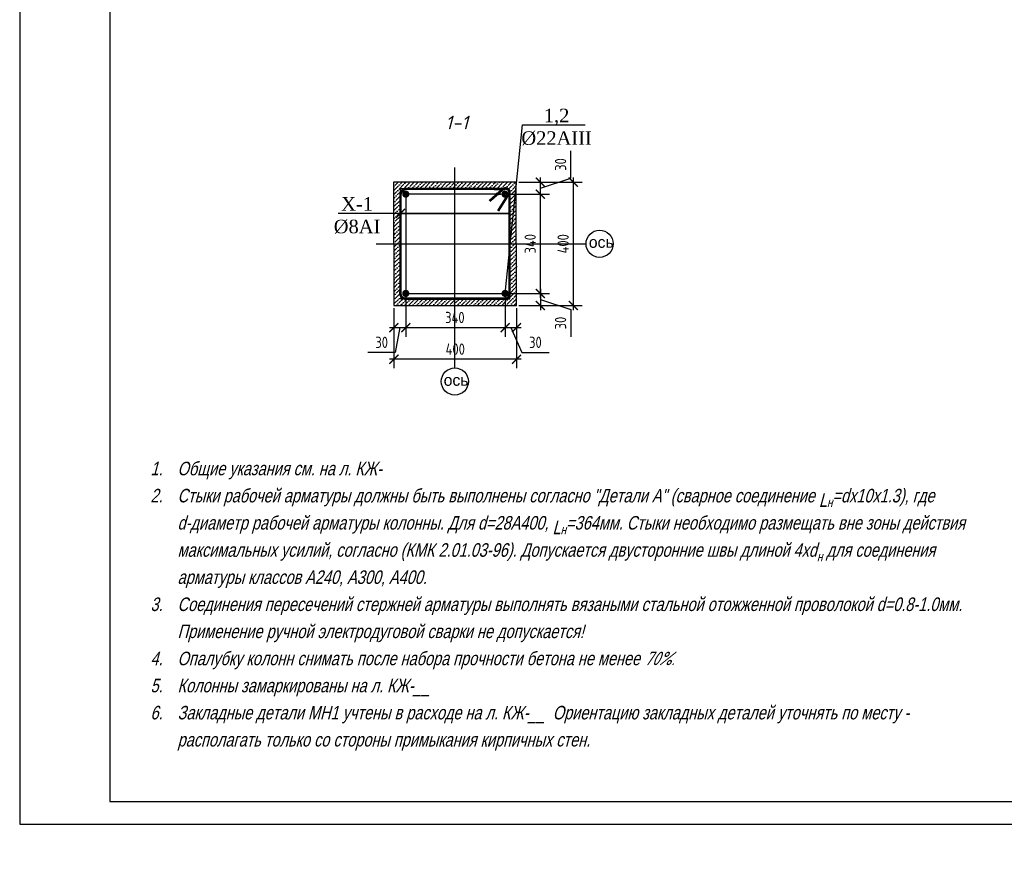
# Model space of a CAD drawing. Header units: millimetres. Extents: x -33345 to 4712671, y -3392 to 121473.
# Tile 496 of 656: x 2377052 to 2398864, y 43634 to 62320. Entities that reach past the tile are written whole.
import ezdxf
from ezdxf import colors
from ezdxf.entities.mleader import LeaderData, LeaderLine
from ezdxf.math import Vec2, Vec3

# ---------------------------------------------------------------- set-up
doc = ezdxf.new("R2010")
doc.units = ezdxf.units.MM
doc.layers.add('0.25', color=7, linetype='Continuous', lineweight=25)
doc.layers.add('ACO-текст', color=7, linetype='Continuous', lineweight=20)
doc.layers.add('_линия', color=7, linetype='Continuous')
doc.layers.add('A _razmer rtt', color=164, linetype='Continuous')
doc.styles.add('#_text', font='CS_Gost2304.shx')
doc.styles.add('ISO', font='isocpeui.ttf')
doc.styles.add('RUSS', font='RUSS.shx', dxfattribs={"width": 0.8, "oblique": 15, "height": 250})
doc.styles.add('simp 0', font='isocpeui.ttf')
doc.styles.add('simplex 300', font='isocpeui.ttf', dxfattribs={"height": 300})
doc.styles.add('SIMPLEX350', font='times.ttf', dxfattribs={"height": 350})
doc.styles.get("Standard").update_dxf_attribs({"font": 'arial.ttf'})
doc.dimstyles.new('#_black', dxfattribs={"dimscale": 100, "dimtxt": 2.5, "dimasz": 2, "dimexe": 2, "dimexo": 0.625, "dimgap": 1, "dimtad": 1, "dimdec": 0, "dimtxsty": '#_text', "dimblk": 'ARCHTICK', "dimblk1": 'ARCHTICK', "dimblk2": 'DOT', "dimcen": 2.5, "dimdle": 1, "dimadec": 0, "dimazin": 2, "dimtfac": 0.75, "dimtdec": 0, "dimtmove": 1, "dimatfit": 3, "dimfxl": 1, "dimtfill": 1, "dimtolj": 1, "dimarcsym": 1})

# ---------------------------------------------------------------- blocks, each defined once
blk = doc.blocks.new('*U655')
at = {"layer": '0.25', "color": 5, "linetype": 'Continuous', "lineweight": 25, "ltscale": 100}
blk.add_lwpolyline([(-42000, 0), (0, 0), (0, 29700), (-42000, 29700), (-42000, 0)], dxfattribs=at)
at = {"layer": '0.25', "color": 7, "linetype": 'Continuous', "lineweight": 30, "ltscale": 100}
blk.add_lwpolyline([(-40000, 500), (-500, 500), (-500, 29200), (-40000, 29200), (-40000, 500)], dxfattribs=at)
blk = doc.blocks.new('_ArchTick')
at = {"color": 0, "linetype": 'ByBlock', "const_width": 0.15}
blk.add_lwpolyline([(-0.5, -0.5), (0.5, 0.5)], dxfattribs=at)
blk = doc.blocks.new('*D3892')
at = {"layer": '_линия', "color": 0, "lineweight": -2, "ltscale": 100, "transparency": 16777216}
for p, q in [((2385343, 55927), (2385343, 54599)), ((2388059, 55928), (2388059, 54599)), ((2388159, 54799), (2385243, 54799))]:
    blk.add_line(p, q, dxfattribs=at)
at = {"layer": 'Defpoints', "color": 0, "lineweight": 30, "ltscale": 100, "transparency": 16777216}
for p in [(2385343, 55990), (2388059, 55990), (2385343, 54799)]:
    blk.add_point(p, dxfattribs=at)
at = {"layer": '_линия', "color": 0, "lineweight": -2, "ltscale": 100, "transparency": 16777216, "xscale": 200, "yscale": 200, "zscale": 200, "rotation": 180}
blk.add_blockref('_ArchTick', (2385343, 54799), dxfattribs=at)
at = {"layer": '_линия', "color": 0, "lineweight": -2, "ltscale": 100, "transparency": 16777216, "xscale": 200, "yscale": 200, "zscale": 200}
blk.add_blockref('_ArchTick', (2388059, 54799), dxfattribs=at)
at = {"layer": '_линия', "color": 0, "ltscale": 100, "transparency": 16777216, "insert": (2386701, 55024), "char_height": 250, "attachment_point": 5, "style": '#_text', "bg_fill": 3, "box_fill_scale": 1.1, "bg_fill_color": 256, "bg_fill_true_color": 13158600, "bg_fill_transparency": 0}
blk.add_mtext('\\A1;400', dxfattribs=at)
blk = doc.blocks.new('_Dot')
at = {"color": 0, "linetype": 'ByBlock', "lineweight": -2}
blk.add_line((-0.5, 0), (-1, 0), dxfattribs=at)
at = {"color": 0, "linetype": 'ByBlock', "const_width": 0.5}
blk.add_lwpolyline([(-0.25, 0, 1), (0.25, 0, 1)], format="xyb", close=True, dxfattribs=at)
blk = doc.blocks.new('*D3893')
at = {"layer": '_линия', "color": 0, "lineweight": -2, "ltscale": 100, "transparency": 16777216}
for p, q in [((2388586, 56157), (2388586, 58557)), ((2387867, 58457), (2388786, 58457)), ((2387867, 56257), (2388786, 56257))]:
    blk.add_line(p, q, dxfattribs=at)
at = {"layer": 'Defpoints', "color": 0, "lineweight": 30, "ltscale": 100, "transparency": 16777216}
for p in [(2387805, 58457), (2388586, 58457), (2387805, 56257)]:
    blk.add_point(p, dxfattribs=at)
at = {"layer": '_линия', "color": 0, "lineweight": -2, "ltscale": 100, "transparency": 16777216, "xscale": 200, "yscale": 200, "zscale": 200}
for p, rotation in [((2388586, 58457), 90), ((2388586, 56257), 270)]:
    blk.add_blockref('_ArchTick', p, dxfattribs=dict(at, rotation=rotation))
at = {"layer": '_линия', "color": 0, "ltscale": 100, "transparency": 16777216, "insert": (2388361, 57357), "char_height": 250, "attachment_point": 5, "rotation": 90, "style": '#_text', "bg_fill": 3, "box_fill_scale": 1.1, "bg_fill_color": 256, "bg_fill_true_color": 13158600, "bg_fill_transparency": 0}
blk.add_mtext('\\A1;340', dxfattribs=at)
blk = doc.blocks.new('*D3894')
at = {"layer": '_линия', "color": 0, "lineweight": -2, "ltscale": 100, "transparency": 16777216}
for p, q in [((2388111, 58724), (2389515, 58724)), ((2389315, 58824), (2389315, 55890)), ((2388121, 55990), (2389515, 55990))]:
    blk.add_line(p, q, dxfattribs=at)
at = {"layer": 'Defpoints', "color": 0, "lineweight": 30, "ltscale": 100, "transparency": 16777216}
for p in [(2388049, 58724), (2388059, 55990), (2389315, 55990)]:
    blk.add_point(p, dxfattribs=at)
at = {"layer": '_линия', "color": 0, "lineweight": -2, "ltscale": 100, "transparency": 16777216, "xscale": 200, "yscale": 200, "zscale": 200}
for p, rotation in [((2389315, 58724), 90), ((2389315, 55990), 270)]:
    blk.add_blockref('_ArchTick', p, dxfattribs=dict(at, rotation=rotation))
at = {"layer": '_линия', "color": 0, "ltscale": 100, "transparency": 16777216, "insert": (2389090, 57357), "char_height": 250, "attachment_point": 5, "rotation": 90, "style": '#_text', "bg_fill": 3, "box_fill_scale": 1.1, "bg_fill_color": 256, "bg_fill_true_color": 13158600, "bg_fill_transparency": 0}
blk.add_mtext('\\A1;400', dxfattribs=at)
blk = doc.blocks.new('*D3895')
at = {"layer": '_линия', "color": 0, "lineweight": -2, "ltscale": 100, "transparency": 16777216}
for p, q in [((2387805, 55928), (2387805, 55299)), ((2388059, 55928), (2388059, 55299)), ((2387705, 55499), (2388159, 55499)), ((2387932, 55499), (2388174, 54949)), ((2388174, 54949), (2388779, 54949))]:
    blk.add_line(p, q, dxfattribs=at)
at = {"layer": 'Defpoints', "color": 0, "lineweight": 30, "ltscale": 100, "transparency": 16777216}
for p in [(2387805, 55990), (2388059, 55990), (2388059, 55499)]:
    blk.add_point(p, dxfattribs=at)
at = {"layer": '_линия', "color": 0, "lineweight": -2, "ltscale": 100, "transparency": 16777216, "xscale": 200, "yscale": 200, "zscale": 200, "rotation": 180}
blk.add_blockref('_ArchTick', (2387805, 55499), dxfattribs=at)
at = {"layer": '_линия', "color": 0, "ltscale": 100, "transparency": 16777216, "insert": (2388477, 55174), "char_height": 250, "attachment_point": 5, "style": '#_text', "bg_fill": 3, "box_fill_scale": 1.1, "bg_fill_color": 256, "bg_fill_true_color": 13158600, "bg_fill_transparency": 0}
blk.add_mtext('\\A1;30', dxfattribs=at)
at = {"layer": '_линия', "color": 0, "lineweight": -2, "ltscale": 100, "transparency": 16777216, "xscale": 200, "yscale": 200, "zscale": 200}
blk.add_blockref('_ArchTick', (2388059, 55499), dxfattribs=at)
blk = doc.blocks.new('*D3896')
at = {"layer": '_линия', "color": 0, "lineweight": -2, "ltscale": 100, "transparency": 16777216}
for p, q in [((2385343, 55928), (2385343, 55299)), ((2385606, 55928), (2385606, 55299)), ((2385243, 55499), (2385706, 55499)), ((2385474, 55499), (2385373, 54949)), ((2385373, 54949), (2384768, 54949))]:
    blk.add_line(p, q, dxfattribs=at)
at = {"layer": 'Defpoints', "color": 0, "lineweight": 30, "ltscale": 100, "transparency": 16777216}
for p in [(2385343, 55990), (2385606, 55990), (2385606, 55499)]:
    blk.add_point(p, dxfattribs=at)
at = {"layer": '_линия', "color": 0, "lineweight": -2, "ltscale": 100, "transparency": 16777216, "xscale": 200, "yscale": 200, "zscale": 200}
blk.add_blockref('_ArchTick', (2385606, 55499), dxfattribs=at)
at = {"layer": '_линия', "color": 0, "ltscale": 100, "transparency": 16777216, "insert": (2385071, 55174), "char_height": 250, "attachment_point": 5, "style": '#_text', "bg_fill": 3, "box_fill_scale": 1.1, "bg_fill_color": 256, "bg_fill_true_color": 13158600, "bg_fill_transparency": 0}
blk.add_mtext('\\A1;30', dxfattribs=at)
at = {"layer": '_линия', "color": 0, "lineweight": -2, "ltscale": 100, "transparency": 16777216, "xscale": 200, "yscale": 200, "zscale": 200, "rotation": 180}
blk.add_blockref('_ArchTick', (2385343, 55499), dxfattribs=at)
blk = doc.blocks.new('*D3897')
at = {"layer": '_линия', "color": 0, "lineweight": -2, "ltscale": 100, "transparency": 16777216}
for p, q in [((2385606, 56194), (2385606, 55299)), ((2387805, 56194), (2387805, 55299)), ((2385506, 55499), (2387905, 55499))]:
    blk.add_line(p, q, dxfattribs=at)
at = {"layer": 'Defpoints', "color": 0, "lineweight": 30, "ltscale": 100, "transparency": 16777216}
for p in [(2385606, 56257), (2387805, 56257), (2387805, 55499)]:
    blk.add_point(p, dxfattribs=at)
at = {"layer": '_линия', "color": 0, "lineweight": -2, "ltscale": 100, "transparency": 16777216, "xscale": 200, "yscale": 200, "zscale": 200, "rotation": 180}
blk.add_blockref('_ArchTick', (2385606, 55499), dxfattribs=at)
at = {"layer": '_линия', "color": 0, "lineweight": -2, "ltscale": 100, "transparency": 16777216, "xscale": 200, "yscale": 200, "zscale": 200}
blk.add_blockref('_ArchTick', (2387805, 55499), dxfattribs=at)
at = {"layer": '_линия', "color": 0, "ltscale": 100, "transparency": 16777216, "insert": (2386692, 55724), "char_height": 250, "attachment_point": 5, "style": '#_text', "bg_fill": 3, "box_fill_scale": 1.1, "bg_fill_color": 256, "bg_fill_true_color": 13158600, "bg_fill_transparency": 0}
blk.add_mtext('\\A1;340', dxfattribs=at)
blk = doc.blocks.new('*D3898')
at = {"layer": '_линия', "color": 0, "lineweight": -2, "ltscale": 100, "transparency": 16777216}
for p, q in [((2388586, 56358), (2388586, 55890)), ((2388111, 56258), (2388786, 56258)), ((2388586, 56124), (2389259, 55903)), ((2388111, 55990), (2388786, 55990)), ((2389259, 55903), (2389259, 55298))]:
    blk.add_line(p, q, dxfattribs=at)
at = {"layer": 'Defpoints', "color": 0, "lineweight": 30, "ltscale": 100, "transparency": 16777216}
for p in [(2388049, 56258), (2388049, 55990), (2388586, 55990)]:
    blk.add_point(p, dxfattribs=at)
at = {"layer": '_линия', "color": 0, "lineweight": -2, "ltscale": 100, "transparency": 16777216, "xscale": 200, "yscale": 200, "zscale": 200}
for p, rotation in [((2388586, 56258), 90), ((2388586, 55990), 270)]:
    blk.add_blockref('_ArchTick', p, dxfattribs=dict(at, rotation=rotation))
at = {"layer": '_линия', "color": 0, "ltscale": 100, "transparency": 16777216, "insert": (2389034, 55601), "char_height": 250, "attachment_point": 5, "rotation": 90, "style": '#_text', "bg_fill": 3, "box_fill_scale": 1.1, "bg_fill_color": 256, "bg_fill_true_color": 13158600, "bg_fill_transparency": 0}
blk.add_mtext('\\A1;30', dxfattribs=at)
blk = doc.blocks.new('*D3899')
at = {"layer": '_линия', "color": 0, "lineweight": -2, "ltscale": 100, "transparency": 16777216}
for p, q in [((2389259, 58811), (2389259, 59416)), ((2388111, 58724), (2388786, 58724)), ((2388586, 58357), (2388586, 58824)), ((2388586, 58590), (2389259, 58811)), ((2388111, 58457), (2388786, 58457))]:
    blk.add_line(p, q, dxfattribs=at)
at = {"layer": 'Defpoints', "color": 0, "lineweight": 30, "ltscale": 100, "transparency": 16777216}
for p in [(2388049, 58724), (2388586, 58724), (2388049, 58457)]:
    blk.add_point(p, dxfattribs=at)
at = {"layer": '_линия', "color": 0, "lineweight": -2, "ltscale": 100, "transparency": 16777216, "xscale": 200, "yscale": 200, "zscale": 200}
for p, rotation in [((2388586, 58724), 90), ((2388586, 58457), 270)]:
    blk.add_blockref('_ArchTick', p, dxfattribs=dict(at, rotation=rotation))
at = {"layer": '_линия', "color": 0, "ltscale": 100, "transparency": 16777216, "insert": (2389034, 59113), "char_height": 250, "attachment_point": 5, "rotation": 90, "style": '#_text', "bg_fill": 3, "box_fill_scale": 1.1, "bg_fill_color": 256, "bg_fill_true_color": 13158600, "bg_fill_transparency": 0}
blk.add_mtext('\\A1;30', dxfattribs=at)

msp = doc.modelspace()

# ---------------------------------------------------------------- linework, layer by layer
at = {"layer": '_линия', "color": 67, "ltscale": 100, "true_color": 0x727430, "const_width": 56.369}
msp.add_lwpolyline([(2387460.343, 58302.571), (2387764.416, 58572.514, -0.514532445), (2387902.222, 58506.478), (2387904.027, 56244.375, -0.387482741), (2387808.43, 56139.281), (2385601.884, 56141.009, -0.390778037), (2385486.668, 56247.548), (2385488.33, 58438.923, -0.373051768), (2385605.854, 58574.183), (2387802.612, 58572.467, -0.539414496), (2387902.242, 58489.563), (2387650.068, 58084.602)], format="xyb", dxfattribs=at)
at = {"layer": '_линия', "color": 5, "ltscale": 100, "const_width": 76.098}
for points in [[(2385570.423, 58478.578, 0.859412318), (2385632.718, 58425.263, 1.163585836), (2385570.423, 58478.578, 0.859412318)], [(2385570.423, 56234.712, -0.859412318), (2385632.718, 56288.027, -1.163585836), (2385570.423, 56234.712, -0.859412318)]]:
    msp.add_lwpolyline(points, format="xyb", dxfattribs=at)

# ---------------------------------------------------------------- block references
at = {"layer": '0.25', "ltscale": 100, "transparency": 33554687}
msp.add_blockref('*U655', (2419051.977, 44501.326, 1359241.5), dxfattribs=at)

# ---------------------------------------------------------------- texts
at = {"insert": (351439.431, 62275.551), "char_height": 500, "width": 9875.6458, "attachment_point": 1, "style": 'ISO'}
msp.add_mtext('\\pi4343.31532;{\\LА-А\\P\\pi0;Армирование приямка. M 1:20}', dxfattribs=at)
at = {"char_height": 250, "width": 174.30606, "attachment_point": 1}
for insert in [(2389659.649, 57517.902), (2386444.478, 54461.771)]:
    msp.add_mtext('ось', dxfattribs=dict(at, insert=insert))
at = {"layer": '_линия', "color": 159, "lineweight": 30, "ltscale": 100, "true_color": 0x22346e, "insert": (2386081.453, 60192.48), "char_height": 300, "width": 1305.46196, "attachment_point": 1, "style": 'simplex 300'}
msp.add_mtext('\\pxqc;1-1', dxfattribs=at)
at = {"layer": 'ACO-текст', "char_height": 300, "width": 18353.93755, "attachment_point": 1, "line_spacing_factor": 1.2, "style": 'RUSS'}
for insert in [(2219467.004, 70189.721, 1359241.5), (2303467.004, 70189.721, 1359241.5), (2345467.004, 70189.721, 1359241.5), (2379948.602, 52528.649)]:
    msp.add_mtext('\\A1;\\pi-600,l600,t600;1.^IОбщие указания см. на л. КЖ-\\P2.^ICтыки рабочей арматуры должны быть выполнены согласно "Детали А" (сварное соединение {\\A0;L\\H0.7x;\\S^ н;}=dх10х1.3), где d-диаметр рабочей арматуры колонны. Для d=28А400, {\\A0;L\\H0.7x;\\S^ н;}=364мм. Стыки необходимо размещать вне зоны действия максимальных усилий, согласно (КМК 2.01.03-96). Допускается двусторонние швы длиной 4хd{\\H0.7x;\\S^ н;} для соединения арматуры классов А240, А300, А400.\\P3.^IСоединения пересечений стержней арматуры выполнять вязаными стальной отожженной проволокой d=0.8-1.0мм. Применение ручной электродуговой сварки не допускается! \\P{\\A0;4.^IОпалубку колонн снимать после набора прочности бетона не менее \\fISOCPEUR|b0|i1|c238|p34;70%\\fISOCPEUR|b0|i1|c204|p34;.\\P}5.^IКолонны замаркированы на л. КЖ-__\\P6.^IЗакладные детали МН1 учтены в расходе на л. КЖ-__  Ориентацию закладных деталей уточнять по месту - располагать только со стороны примыкания кирпичных стен.', dxfattribs=dict(at, insert=insert))
at = {"layer": 'ACO-текст', "insert": (2065139.565, 58582.633), "char_height": 300, "width": 3709.09797, "attachment_point": 1, "style": 'simp 0'}
msp.add_mtext('\\pi-651.92829,l900;Дюбель-шпильки\\P\\pi183.75353;М12х130', dxfattribs=at)

# ---------------------------------------------------------------- next in the draw order: dimensions: what is measured, and where the dimension line sits
at = {"layer": '_линия', "ltscale": 100}
dim = msp.add_linear_dim(base=(2388586.252, 58456.657), p1=(2387804.69, 56256.632), p2=(2387804.69, 58456.657), angle=90, text='340', dimstyle='#_black', override={"dimlfac": 0.2}, dxfattribs=at)
dim.commit()
dim.dimension.update_dxf_attribs({"geometry": '*D3893', "text_midpoint": (2388361.252, 57356.645)})
dim = msp.add_linear_dim(base=(2385342.783, 54799.175), p1=(2388058.621, 55990.438), p2=(2385342.783, 55989.852), text='400', dimstyle='#_black', override={"dimlfac": 0.2}, dxfattribs=at)
dim.commit()
dim.dimension.update_dxf_attribs({"geometry": '*D3892', "text_midpoint": (2386700.702, 55024.175)})

# ---------------------------------------------------------------- next in the draw order: linework, layer by layer
msp.add_lwpolyline([(2387908.421, 56140.411), (2387897.858, 58573.809), (2385482.228, 58573.271), (2385492.791, 56139.872)], close=True, dxfattribs=at)
at = {"layer": '_линия', "color": 5, "ltscale": 100, "const_width": 76.098}
for points in [[(2387839.891, 58478.578, -0.859412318), (2387777.597, 58425.263, -1.163585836), (2387839.891, 58478.578, -0.859412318)], [(2387839.891, 56234.712, 0.859412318), (2387777.597, 56288.027, 1.163585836), (2387839.891, 56234.712, 0.859412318)]]:
    msp.add_lwpolyline(points, format="xyb", dxfattribs=at)
at = {"layer": 'A _razmer rtt', "ltscale": 40}
msp.add_circle((2386691.611, 54306.738), 300, dxfattribs=at)

# ---------------------------------------------------------------- next in the draw order: dimensions: what is measured, and where the dimension line sits
at = {"layer": '_линия', "ltscale": 100}
dim = msp.add_linear_dim(base=(2389314.895, 55990.438), p1=(2388048.877, 58723.83), p2=(2388058.621, 55990.438), angle=90, text='400', dimstyle='#_black', override={"dimlfac": 0.2}, dxfattribs=at)
dim.commit()
dim.dimension.update_dxf_attribs({"geometry": '*D3894', "text_midpoint": (2389089.895, 57357.134)})

# ---------------------------------------------------------------- next in the draw order: leaders
ml = msp.add_multileader_mtext('Standard', dxfattribs=at)
ml.set_content('Х-1\\P%%C8AI', color=256, style='SIMPLEX350')
ml.set_leader_properties()
ml.set_arrow_properties(name='ARCHTICK')
ml.build(insert=Vec2(0, 0))
ml.multileader.update_dxf_attribs({"text_left_attachment_type": 6, "text_right_attachment_type": 6, "dogleg_length": 0.36, "arrow_head_size": 200})
ctx = ml.context
ctx.base_point, ctx.char_height, ctx.arrow_head_size, ctx.plane_origin = Vec3(2384032.345, 58030.232), 300, 200, Vec3(2381325.192, 50886.404)
ctx.left_attachment, ctx.right_attachment, ctx.text_align_type = 6, 6, 1
notes = []
notes.append((ctx, [(0, (1, 1, 0), (2385018.896, 58030.232), (-1, 0), 0.36, [(4, [(2385487.538, 58030.232), (2387902.969, 58030.232)], 0, [])])]))
ctx.mtext.insert, ctx.mtext.alignment, ctx.mtext.flow_direction = Vec3(2384525.441, 58390.232), 2, 5
for ctx, leaders in notes:
    for number, flags, end, landing, length, lines in leaders:
        leader = LeaderData()
        leader.index, (leader.has_last_leader_line, leader.has_dogleg_vector, leader.attachment_direction) = number, flags
        leader.last_leader_point, leader.dogleg_vector, leader.dogleg_length = Vec3(end), Vec3(landing), length
        for number, points, colour, breaks in lines:
            line = LeaderLine()
            line.index, line.vertices, line.color, line.breaks = number, Vec3.list(points), colors.encode_raw_color(colour), breaks
            leader.lines.append(line)
        ctx.leaders.append(leader)

# ---------------------------------------------------------------- next in the draw order: hatches: boundary and pattern name
at = {"layer": '_линия', "ltscale": 100, "transparency": 33554623}
h = msp.add_hatch(dxfattribs=at)
h.set_pattern_fill('ANSI36', color=256, scale=20)
h.set_pattern_definition([(45, (107448431.275, 20740540.26), (33.675960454, 123.478521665), [158.75, -31.75, 0, -31.75])])
h.paths.add_polyline_path([(2388047.954, 58723.825), (2385332.231, 58723.258), (2385348.118, 55989.859), (2388063.841, 55990.426)])
h.paths.add_polyline_path([(2387915.417, 56140.414), (2385499.682, 56139.872), (2385482.222, 58573.273), (2387897.958, 58573.815)], flags=16)

# ---------------------------------------------------------------- next in the draw order: linework, layer by layer
at = {"layer": '_линия', "ltscale": 100}
msp.add_lwpolyline([(2388058.413, 55990.431), (2388047.866, 58723.829), (2385332.236, 58723.25), (2385342.783, 55989.852)], close=True, dxfattribs=at)
at = {"layer": 'A _razmer rtt', "ltscale": 40}
msp.add_line((2384952.204, 57356.645), (2389598.479, 57356.645), dxfattribs=at)
msp.add_circle((2389898.479, 57356.645), 300, dxfattribs=at)

# ---------------------------------------------------------------- next in the draw order: leaders
at = {"layer": '_линия', "ltscale": 100}
ml = msp.add_multileader_mtext('Standard', dxfattribs=at)
ml.set_content('1,2\\P%%C22AIII', color=256, style='SIMPLEX350')
ml.set_leader_properties()
ml.build(insert=Vec2(0, 0))
ml.multileader.update_dxf_attribs({"text_left_attachment_type": 6, "text_right_attachment_type": 6, "dogleg_length": 0.36, "arrow_head_size": 200})
ctx = ml.context
ctx.base_point, ctx.char_height, ctx.arrow_head_size, ctx.plane_origin = Vec3(2388194.379, 59988.749), 300, 200, Vec3(2385345.71, 53409.968)
ctx.left_attachment, ctx.right_attachment, ctx.text_align_type = 6, 6, 1
notes = []
notes.append((ctx, [(1, (1, 1, 0), (2388194.019, 59988.749), (1, 0), 0.36, [(3, [(2387804.69, 58456.657), (2385605.625, 58456.657), (2385605.625, 56256.632), (2387804.69, 56256.632)], 0, [])])]))
ctx.mtext.insert, ctx.mtext.alignment, ctx.mtext.flow_direction = Vec3(2388945.73, 60348.749), 2, 5
for ctx, leaders in notes:
    for number, flags, end, landing, length, lines in leaders:
        leader = LeaderData()
        leader.index, (leader.has_last_leader_line, leader.has_dogleg_vector, leader.attachment_direction) = number, flags
        leader.last_leader_point, leader.dogleg_vector, leader.dogleg_length = Vec3(end), Vec3(landing), length
        for number, points, colour, breaks in lines:
            line = LeaderLine()
            line.index, line.vertices, line.color, line.breaks = number, Vec3.list(points), colors.encode_raw_color(colour), breaks
            leader.lines.append(line)
        ctx.leaders.append(leader)

# ---------------------------------------------------------------- next in the draw order: dimensions: what is measured, and where the dimension line sits
dim = msp.add_linear_dim(base=(2388586.252, 58723.83), p1=(2388048.936, 58456.657), p2=(2388048.877, 58723.83), angle=90, text='30', dimstyle='#_black', dxfattribs=at)
dim.commit()
dim.dimension.update_dxf_attribs({"geometry": '*D3899', "text_midpoint": (2389258.671, 58911.057), "dimtype": 160})
for base, p1, p2, picture, middle in [((2385605.625, 55499.066), (2385342.782, 55990.098), (2385605.625, 55990.076), '*D3896', (2385273.017, 54949.066)), ((2388058.621, 55499.066), (2387804.69, 55990.375), (2388058.621, 55990.438), '*D3895', (2388274.346, 54949.066))]:
    dim = msp.add_linear_dim(base=base, p1=p1, p2=p2, text='30', dimstyle='#_black', override={"dimlfac": 0.2}, dxfattribs=at)
    dim.commit()
    dim.dimension.update_dxf_attribs({"geometry": picture, "text_midpoint": middle, "dimtype": 160})

# ---------------------------------------------------------------- next in the draw order: dimensions: what is measured, and where the dimension line sits
dim = msp.add_linear_dim(base=(2388586.252, 55990.39), p1=(2388048.936, 56257.562), p2=(2388048.877, 55990.39), angle=270, text='30', dimstyle='#_black', dxfattribs=at)
dim.commit()
dim.dimension.update_dxf_attribs({"geometry": '*D3898', "text_midpoint": (2389258.671, 55803.162), "dimtype": 160})
dim = msp.add_linear_dim(base=(2387804.69, 55499.175), p1=(2385605.625, 56256.632), p2=(2387804.69, 56256.632), text='340', dimstyle='#_black', override={"dimlfac": 0.2}, dxfattribs=at)
dim.commit()
dim.dimension.update_dxf_attribs({"geometry": '*D3897', "text_midpoint": (2386691.611, 55499.175), "dimtype": 160})

# ---------------------------------------------------------------- next in the draw order: linework, layer by layer
at = {"layer": 'A _razmer rtt', "ltscale": 40}
msp.add_line((2386691.611, 54606.738), (2386691.611, 59047.187), dxfattribs=at)

doc.saveas('drawing.dxf')
